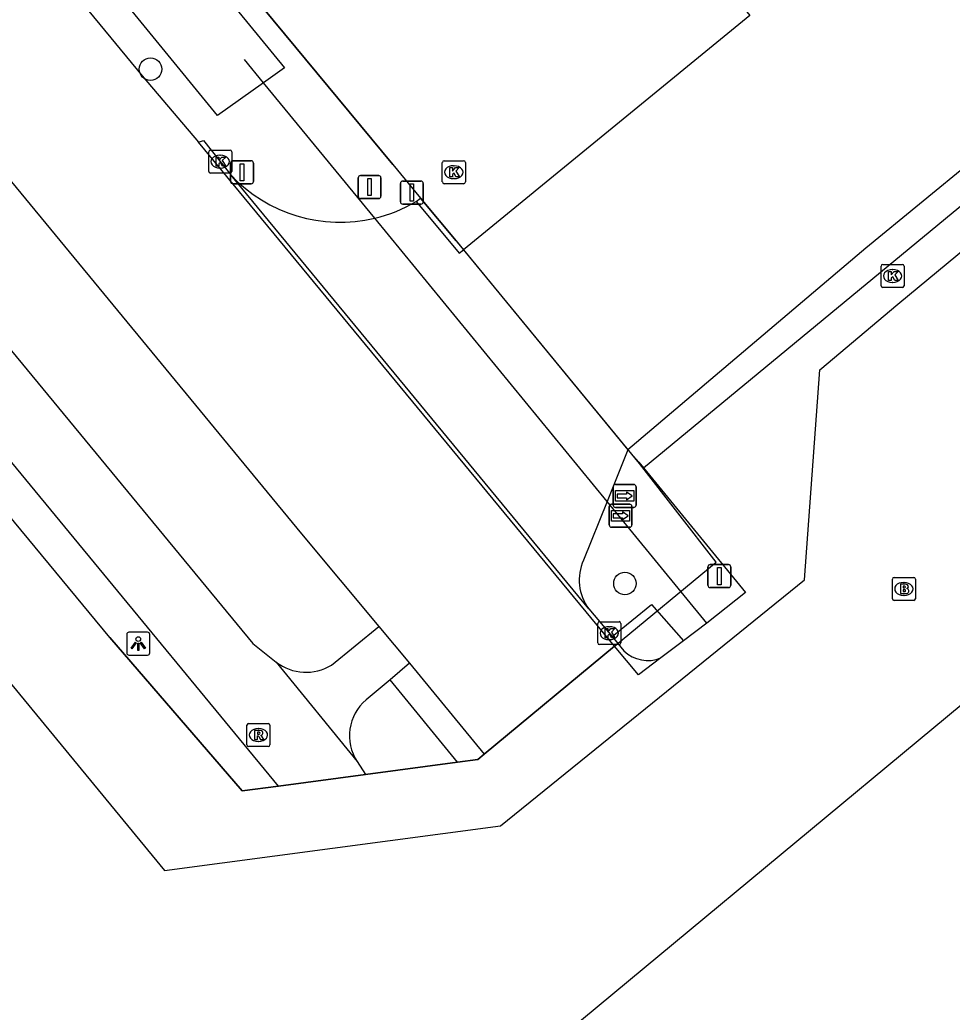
# Model space of a CAD drawing. Extents: x 156141 to 158132, y 385651 to 388399.
# Drawn here: x 157559.79 to 157600.33, y 386506.13 to 386549.3 of the extents above; entities that cross this region are included whole.
import ezdxf

# ---------------------------------------------------------------- set-up
doc = ezdxf.new("R2010")
doc.units = 0
for name, color, linetype in [('IMGEO_Afsluitpaal', 7, 'Continuous'), ('IMGEO_Berm_groen', 7, 'Continuous'), ('IMGEO_Boom', 7, 'Continuous'), ('IMGEO_Brandkraan', 7, 'Continuous'), ('IMGEO_Duiker', 7, 'Continuous'), ('IMGEO_Erf', 7, 'Continuous'), ('IMGEO_Fietspad_gesloten', 7, 'Continuous'), ('IMGEO_Groenvoorziening', 7, 'Continuous'), ('IMGEO_Hek', 7, 'Continuous'), ('IMGEO_Kolk', 7, 'Continuous'), ('IMGEO_Lichtpunt', 7, 'Continuous'), ('IMGEO_Rijbaan_lokaal_gesloten', 7, 'Continuous'), ('IMGEO_Rijbaan_lokaal_open', 7, 'Continuous'), ('IMGEO_Rioolput', 7, 'Continuous'), ('IMGEO_Verkeersbordpaal', 7, 'Continuous'), ('IMGEO_Verkeerseiland_gesloten', 7, 'Continuous'), ('IMGEO_Voetpad_open', 7, 'Continuous'), ('IMGEO_Waterloop', 7, 'Continuous'), ('IMGEO_Wegwijzer', 7, 'Continuous')]:
    doc.layers.add(name, color=color, linetype=linetype)

msp = doc.modelspace()

# ---------------------------------------------------------------- linework, layer by layer
at = {"layer": 'IMGEO_Afsluitpaal'}
for p, q in [((157569.058, 386543.172), (157569.848, 386543.172)), ((157569.848, 386543.172), (157569.058, 386543.172)), ((157568.958, 386542.272), (157568.958, 386543.072)), ((157568.958, 386543.072), (157568.958, 386542.272)), ((157569.948, 386543.072), (157569.948, 386542.272)), ((157569.948, 386542.272), (157569.948, 386543.072)), ((157569.848, 386542.172), (157569.058, 386542.172)), ((157569.058, 386542.172), (157569.848, 386542.172)), ((157576.341, 386541.388), (157576.341, 386542.188)), ((157576.341, 386542.188), (157576.341, 386541.388)), ((157576.441, 386542.288), (157577.231, 386542.288)), ((157577.231, 386542.288), (157576.441, 386542.288)), ((157577.331, 386542.188), (157577.331, 386541.388)), ((157577.331, 386541.388), (157577.331, 386542.188)), ((157577.231, 386541.288), (157576.441, 386541.288)), ((157576.441, 386541.288), (157577.231, 386541.288)), ((157589.714, 386524.704), (157589.714, 386525.504)), ((157589.714, 386525.504), (157589.714, 386524.704)), ((157589.814, 386525.604), (157590.604, 386525.604)), ((157590.604, 386525.604), (157589.814, 386525.604)), ((157590.704, 386525.504), (157590.704, 386524.704)), ((157590.704, 386524.704), (157590.704, 386525.504)), ((157590.604, 386524.604), (157589.814, 386524.604)), ((157589.814, 386524.604), (157590.604, 386524.604))]:
    msp.add_line(p, q, dxfattribs=at)
for points in [[(157569.378, 386543.047), (157569.528, 386543.047), (157569.528, 386542.297), (157569.378, 386542.297), (157569.378, 386543.047)], [(157576.761, 386542.163), (157576.911, 386542.163), (157576.911, 386541.413), (157576.761, 386541.413), (157576.761, 386542.163)], [(157590.134, 386525.479), (157590.284, 386525.479), (157590.284, 386524.729), (157590.134, 386524.729), (157590.134, 386525.479)]]:
    msp.add_lwpolyline(points, dxfattribs=at)
for centre, start, end in [((157569.058, 386543.072), 90, 180), ((157569.058, 386543.072), 90, 180), ((157569.848, 386543.072), 0, 90), ((157569.848, 386543.072), 360, 90), ((157569.058, 386542.272), 180, 270), ((157569.058, 386542.272), 180, 270), ((157569.848, 386542.272), 270, 0), ((157569.848, 386542.272), 270, 0), ((157576.441, 386542.188), 90, 180), ((157576.441, 386542.188), 90, 180), ((157577.231, 386542.188), 0, 90), ((157577.231, 386542.188), 360, 90), ((157576.441, 386541.388), 180, 270), ((157576.441, 386541.388), 180, 270), ((157577.231, 386541.388), 270, 0), ((157577.231, 386541.388), 270, 0), ((157589.814, 386525.504), 90, 180), ((157589.814, 386525.504), 90, 180), ((157590.604, 386525.504), 0, 90), ((157590.604, 386525.504), 360, 90), ((157589.814, 386524.704), 180, 270), ((157589.814, 386524.704), 180, 270), ((157590.604, 386524.704), 270, 0), ((157590.604, 386524.704), 270, 0)]:
    msp.add_arc(centre, 0.1, start, end, dxfattribs=at)
at = {"layer": 'IMGEO_Berm_groen'}
for points in [[(157571.032, 386515.967), (157569.464, 386515.756), (157563.711, 386522.427), (157504.703, 386593.86), (157500, 386599.556), (157474.038, 386631.016)], [(157586.228, 386530.592), (157586.711, 386530.058), (157586.906, 386529.82)], [(157586.906, 386529.82), (157591.348, 386524.393), (157589.664, 386523.062), (157588.644, 386522.288)], [(157578.825, 386517.013), (157574.825, 386516.476)]]:
    msp.add_lwpolyline(points, dxfattribs=at)
at = {"layer": 'IMGEO_Boom'}
for centre in [(157565.474, 386547.161), (157586.103, 386524.783)]:
    msp.add_circle(centre, 0.489, dxfattribs=at)
at = {"layer": 'IMGEO_Brandkraan'}
for p, q in [((157597.807, 386525.047), (157598.659, 386525.047)), ((157597.732, 386524.121), (157597.732, 386524.973)), ((157598.22, 386524.827), (157598.245, 386524.827)), ((157598.733, 386524.973), (157598.733, 386524.121)), ((157598.243, 386524.267), (157598.218, 386524.267)), ((157598.659, 386524.047), (157597.807, 386524.047))]:
    msp.add_line(p, q, dxfattribs=at)
for points in [[(157597.807, 386525.047), (157598.659, 386525.047)], [(157597.732, 386524.121), (157597.732, 386524.973)], [(157598.08, 386524.747), (157598.08, 386524.347), (157598.293, 386524.347)], [(157598.311, 386524.747), (157598.08, 386524.747)], [(157598.259, 386524.666), (157598.205, 386524.666), (157598.205, 386524.59)], [(157598.733, 386524.973), (157598.733, 386524.121)], [(157598.205, 386524.59), (157598.258, 386524.59)], [(157598.267, 386524.514), (157598.205, 386524.514), (157598.205, 386524.433)], [(157598.205, 386524.433), (157598.267, 386524.433)], [(157598.659, 386524.047), (157597.807, 386524.047)]]:
    msp.add_lwpolyline(points, dxfattribs=at)
for centre, radius, start, end in [((157597.809, 386524.971), 0.0765, 91.552, 178.448), ((157597.809, 386524.971), 0.0765, 91.552, 178.448), ((157598.657, 386524.971), 0.0765, 1.552, 88.448), ((157598.657, 386524.971), 0.0765, 1.552, 88.448), ((157598.26, 386524.628), 0.0379, 267.8285, 90.9355), ((157598.315, 386524.602), 0.145, 59.4692, 91.5367), ((157598.34, 386524.649), 0.0922, 285.5137, 58.1501), ((157598.268, 386524.473), 0.0404, 269.8759, 90.5077), ((157598.299, 386524.598), 0.251, 268.6676, 293.5347), ((157598.345, 386524.457), 0.105, 301.3115, 78.989), ((157597.809, 386524.123), 0.0765, 181.552, 268.448), ((157597.809, 386524.123), 0.0765, 181.552, 268.448), ((157598.657, 386524.123), 0.0765, 271.552, 358.448), ((157598.657, 386524.123), 0.0765, 271.552, 358.448)]:
    msp.add_arc(centre, radius, start, end, dxfattribs=at)
for centre, major_axis, ratio, start_param, end_param in [((157598.219, 386524.547), (-0.387, 0.002), 0.722429, 4.712389, 7.853982), ((157598.244, 386524.547), (-0.39, 0.002), 0.717154, 1.570796, 4.712389)]:
    msp.add_ellipse(centre, major_axis=major_axis, ratio=ratio, start_param=start_param, end_param=end_param, dxfattribs=at)
at = {"layer": 'IMGEO_Duiker'}
msp.add_lwpolyline([(157589.664, 386523.062), (157585.327, 386528.352), (157575.223, 386540.677), (157570.392, 386546.57), (157569.567, 386547.576)], dxfattribs=at)
at = {"layer": 'IMGEO_Erf'}
msp.add_lwpolyline([(157586.906, 386529.82), (157920.596, 386805.452)], dxfattribs=at)
at = {"layer": 'IMGEO_Fietspad_gesloten'}
for points in [[(157470.402, 386642.955), (157508.301, 386596.933), (157569.929, 386522.174), (157570.938, 386521.364)], [(157571.032, 386515.967), (157505.986, 386594.955), (157500, 386602.224), (157468.022, 386641.057), (157467.738, 386641.303)], [(157570.938, 386521.364), (157574.462, 386517.035)], [(157574.462, 386517.035), (157574.825, 386516.476)], [(157574.825, 386516.476), (157571.032, 386515.967)]]:
    msp.add_lwpolyline(points, dxfattribs=at)
at = {"layer": 'IMGEO_Groenvoorziening'}
msp.add_lwpolyline([(157429.239, 386720.934), (157498.496, 386636.57), (157500, 386634.738), (157500.222, 386634.47), (157521.784, 386608.449), (157576.014, 386543.004), (157577.215, 386541.551)], dxfattribs=at)
at = {"layer": 'IMGEO_Hek'}
for points in [[(157576.014, 386543.004), (157521.784, 386608.449)], [(157563.711, 386522.427), (157504.703, 386593.86)], [(157576.014, 386543.004), (157577.215, 386541.551)], [(157578.815, 386539.626), (157578.757, 386539.695), (157577.215, 386541.551)], [(157563.711, 386522.427), (157569.464, 386515.756), (157571.032, 386515.967), (157574.825, 386516.476), (157578.825, 386517.013), (157579.709, 386517.132), (157579.975, 386517.353), (157585.655, 386522.057), (157590.074, 386525.717), (157586.739, 386530.01), (157578.815, 386539.626)], [(157586.711, 386530.058), (157586.228, 386530.592)]]:
    msp.add_lwpolyline(points, dxfattribs=at)
at = {"layer": 'IMGEO_Kolk'}
for p, q in [((157568.078, 386543.637), (157568.93, 386543.637)), ((157568.003, 386542.711), (157568.003, 386543.563)), ((157568.491, 386543.417), (157568.516, 386543.417)), ((157569.004, 386543.563), (157569.004, 386542.711)), ((157578.237, 386543.176), (157579.089, 386543.176)), ((157568.514, 386542.857), (157568.489, 386542.857)), ((157578.162, 386542.25), (157578.162, 386543.102)), ((157578.65, 386542.956), (157578.675, 386542.956)), ((157579.163, 386543.102), (157579.163, 386542.25)), ((157568.93, 386542.637), (157568.078, 386542.637)), ((157578.673, 386542.396), (157578.648, 386542.396)), ((157579.089, 386542.176), (157578.237, 386542.176)), ((157597.242, 386537.736), (157597.242, 386538.588)), ((157597.317, 386538.662), (157598.169, 386538.662)), ((157597.73, 386538.442), (157597.755, 386538.442)), ((157598.243, 386538.588), (157598.243, 386537.736)), ((157598.169, 386537.662), (157597.317, 386537.662)), ((157597.753, 386537.882), (157597.728, 386537.882)), ((157584.921, 386522.196), (157584.921, 386523.048)), ((157584.996, 386523.122), (157585.848, 386523.122)), ((157585.409, 386522.902), (157585.434, 386522.902)), ((157585.922, 386523.048), (157585.922, 386522.196)), ((157585.848, 386522.122), (157584.996, 386522.122)), ((157585.432, 386522.342), (157585.407, 386522.342))]:
    msp.add_line(p, q, dxfattribs=at)
for points in [[(157568.078, 386543.637), (157568.93, 386543.637)], [(157568.003, 386542.711), (157568.003, 386543.563)], [(157568.324, 386543.337), (157568.447, 386543.337), (157568.447, 386543.186), (157568.577, 386543.337), (157568.741, 386543.337), (157568.595, 386543.186), (157568.748, 386542.937), (157568.596, 386542.937), (157568.511, 386543.101), (157568.447, 386543.034), (157568.447, 386542.937), (157568.324, 386542.937), (157568.324, 386543.337)], [(157569.004, 386543.563), (157569.004, 386542.711)], [(157578.237, 386543.176), (157579.089, 386543.176)], [(157578.162, 386542.25), (157578.162, 386543.102)], [(157578.483, 386542.876), (157578.606, 386542.876), (157578.606, 386542.725), (157578.736, 386542.876), (157578.9, 386542.876), (157578.754, 386542.725), (157578.907, 386542.476), (157578.755, 386542.476), (157578.67, 386542.64), (157578.606, 386542.573), (157578.606, 386542.476), (157578.483, 386542.476), (157578.483, 386542.876)], [(157579.163, 386543.102), (157579.163, 386542.25)], [(157568.93, 386542.637), (157568.078, 386542.637)], [(157579.089, 386542.176), (157578.237, 386542.176)], [(157597.242, 386537.736), (157597.242, 386538.588)], [(157597.317, 386538.662), (157598.169, 386538.662)], [(157598.243, 386538.588), (157598.243, 386537.736)], [(157597.563, 386538.362), (157597.686, 386538.362), (157597.686, 386538.211), (157597.816, 386538.362), (157597.98, 386538.362), (157597.834, 386538.211), (157597.987, 386537.962), (157597.835, 386537.962), (157597.75, 386538.126), (157597.686, 386538.059), (157597.686, 386537.962), (157597.563, 386537.962), (157597.563, 386538.362)], [(157598.169, 386537.662), (157597.317, 386537.662)], [(157584.921, 386522.196), (157584.921, 386523.048)], [(157584.996, 386523.122), (157585.848, 386523.122)], [(157585.922, 386523.048), (157585.922, 386522.196)], [(157585.242, 386522.822), (157585.365, 386522.822), (157585.365, 386522.671), (157585.495, 386522.822), (157585.659, 386522.822), (157585.513, 386522.671), (157585.666, 386522.422), (157585.514, 386522.422), (157585.429, 386522.586), (157585.365, 386522.519), (157585.365, 386522.422), (157585.242, 386522.422), (157585.242, 386522.822)], [(157585.848, 386522.122), (157584.996, 386522.122)]]:
    msp.add_lwpolyline(points, dxfattribs=at)
for centre, start, end in [((157568.08, 386543.561), 91.552, 178.448), ((157568.08, 386543.561), 91.552, 178.448), ((157568.928, 386543.561), 1.552, 88.448), ((157568.928, 386543.561), 1.552, 88.448), ((157578.239, 386543.1), 91.552, 178.448), ((157578.239, 386543.1), 91.552, 178.448), ((157579.087, 386543.1), 1.552, 88.448), ((157579.087, 386543.1), 1.552, 88.448), ((157568.08, 386542.713), 181.552, 268.448), ((157568.08, 386542.713), 181.552, 268.448), ((157568.928, 386542.713), 271.552, 358.448), ((157568.928, 386542.713), 271.552, 358.448), ((157578.239, 386542.252), 181.552, 268.448), ((157578.239, 386542.252), 181.552, 268.448), ((157579.087, 386542.252), 271.552, 358.448), ((157579.087, 386542.252), 271.552, 358.448), ((157597.319, 386538.586), 91.552, 178.448), ((157597.319, 386538.586), 91.552, 178.448), ((157598.167, 386538.586), 1.552, 88.448), ((157598.167, 386538.586), 1.552, 88.448), ((157597.319, 386537.738), 181.552, 268.448), ((157597.319, 386537.738), 181.552, 268.448), ((157598.167, 386537.738), 271.552, 358.448), ((157598.167, 386537.738), 271.552, 358.448), ((157584.998, 386523.046), 91.552, 178.448), ((157584.998, 386523.046), 91.552, 178.448), ((157585.846, 386523.046), 1.552, 88.448), ((157585.846, 386523.046), 1.552, 88.448), ((157584.998, 386522.198), 181.552, 268.448), ((157584.998, 386522.198), 181.552, 268.448), ((157585.846, 386522.198), 271.552, 358.448), ((157585.846, 386522.198), 271.552, 358.448)]:
    msp.add_arc(centre, 0.0765, start, end, dxfattribs=at)
for centre, major_axis, ratio, start_param, end_param in [((157568.49, 386543.137), (-0.387, 0.002), 0.722429, 4.712389, 7.853982), ((157568.515, 386543.137), (-0.39, 0.002), 0.717154, 1.570796, 4.712389), ((157578.649, 386542.676), (-0.387, 0.002), 0.722429, 4.712389, 7.853982), ((157578.674, 386542.676), (-0.39, 0.002), 0.717154, 1.570796, 4.712389), ((157597.729, 386538.162), (-0.387, 0.002), 0.722429, 4.712389, 7.853982), ((157597.754, 386538.162), (-0.39, 0.002), 0.717154, 1.570796, 4.712389), ((157585.408, 386522.622), (-0.387, 0.002), 0.722429, 4.712389, 7.853982), ((157585.433, 386522.622), (-0.39, 0.002), 0.717154, 1.570796, 4.712389)]:
    msp.add_ellipse(centre, major_axis=major_axis, ratio=ratio, start_param=start_param, end_param=end_param, dxfattribs=at)
at = {"layer": 'IMGEO_Lichtpunt'}
for p, q in [((157564.442, 386522.567), (157564.442, 386521.76)), ((157564.442, 386522.567), (157564.442, 386521.76)), ((157565.344, 386522.662), (157564.536, 386522.662)), ((157565.344, 386522.662), (157564.536, 386522.662)), ((157565.438, 386521.76), (157565.438, 386522.567)), ((157565.438, 386521.76), (157565.438, 386522.567)), ((157564.536, 386521.666), (157565.344, 386521.666)), ((157564.536, 386521.666), (157565.344, 386521.666))]:
    msp.add_line(p, q, dxfattribs=at)
for points in [[(157564.816, 386522.231), (157564.855, 386522.203), (157564.667, 386521.941), (157564.629, 386521.968), (157564.816, 386522.231)], [(157564.918, 386522.183), (157564.965, 386522.183), (157564.965, 386521.861), (157564.918, 386521.861), (157564.918, 386522.183)], [(157565.028, 386522.203), (157565.066, 386522.23), (157565.253, 386521.968), (157565.214, 386521.94), (157565.028, 386522.203)]]:
    msp.add_lwpolyline(points, dxfattribs=at)
msp.add_circle((157564.941, 386522.365), 0.0994, dxfattribs=at)
for centre, start, end in [((157564.536, 386522.567), 90, 180), ((157564.536, 386522.567), 90, 180), ((157565.344, 386522.567), 0, 90), ((157565.344, 386522.567), 0, 90), ((157564.536, 386521.76), 180, 270), ((157564.536, 386521.76), 180, 270), ((157565.344, 386521.76), 270, 0), ((157565.344, 386521.76), 270, 360)]:
    msp.add_arc(centre, 0.0946, start, end, dxfattribs=at)
at = {"layer": 'IMGEO_Rijbaan_lokaal_gesloten'}
for points in [[(157440.185, 386618.119), (157441.667, 386615.821), (157440.114, 386614.602), (157457.918, 386601.876), (157459.496, 386601.111), (157463.415, 386599.749), (157498.164, 386588.038), (157524.178, 386556.253), (157530.117, 386556.049), (157566.085, 386512.302), (157580.687, 386514.238), (157593.904, 386524.945), (157594.573, 386534.074), (157597.966, 386536.942), (157641.486, 386572.982), (157656.949, 386585.816), (157668.946, 386595.566), (157713.757, 386632.61), (157734.895, 386649.22), (157805.111, 386707.246)], [(157477.147, 386641.982), (157478.408, 386640.594), (157500, 386614.415), (157511.879, 386599.99), (157572.037, 386526.941), (157575.402, 386522.913)], [(157502.207, 386623.214), (157505.182, 386619.57), (157517.421, 386604.722), (157565.103, 386546.875), (157567.565, 386543.981)], [(157679.067, 386589.329), (157662.673, 386575.754), (157640.973, 386558.26), (157641.403, 386557.734), (157613.704, 386534.935), (157616.046, 386532.21), (157571.02, 386494.832)], [(157585.655, 386522.057), (157567.565, 386543.981)], [(157575.402, 386522.913), (157576.737, 386521.315)], [(157585.655, 386522.057), (157579.975, 386517.353)], [(157576.737, 386521.315), (157575.901, 386520.591)], [(157576.737, 386521.315), (157579.975, 386517.353)], [(157578.825, 386517.013), (157575.901, 386520.591)], [(157579.975, 386517.353), (157579.709, 386517.132), (157578.825, 386517.013)]]:
    msp.add_lwpolyline(points, dxfattribs=at)
at = {"layer": 'IMGEO_Rijbaan_lokaal_open'}
for points in [[(157450.558, 386733.435), (157457.392, 386725.092), (157458.988, 386724.974), (157499.285, 386675.982), (157504.842, 386672.218), (157506.562, 386670.927), (157507.494, 386669.816), (157537.512, 386633.609), (157538.587, 386631.817), (157541.431, 386623.01), (157541.945, 386621.409), (157542.471, 386620.501), (157543.438, 386619.234), (157590.926, 386561.841), (157589.85, 386560.921), (157592.694, 386557.455), (157588.118, 386553.679), (157591.535, 386549.497), (157579.081, 386539.302)], [(157712.046, 386636.076), (157710.031, 386634.294), (157620.756, 386560.604), (157609.934, 386551.705), (157610.575, 386550.878), (157596.573, 386539.369), (157586.228, 386530.592)], [(157567.565, 386543.981), (157567.777, 386544.06), (157568.503, 386543.136), (157568.963, 386542.557)], [(157584.535, 386523.687), (157568.963, 386542.557)], [(157577.019, 386541.403), (157577.215, 386541.551)], [(157577.215, 386541.551), (157578.757, 386539.695), (157579.081, 386539.302)], [(157577.019, 386541.403), (157578.894, 386539.151), (157579.081, 386539.302)], [(157579.081, 386539.302), (157586.228, 386530.592)], [(157586.228, 386530.592), (157585.327, 386528.352), (157584.298, 386525.792)], [(157584.535, 386523.687), (157585.542, 386522.481)], [(157585.542, 386522.481), (157586.06, 386521.852)], [(157587.664, 386521.545), (157586.688, 386520.804), (157585.655, 386522.057)]]:
    msp.add_lwpolyline(points, dxfattribs=at)
for centre, radius, start, end in [((157573.712, 386547.007), 6.508, 223.1381, 283.4299), ((157573.701, 386547.027), 6.53, 283.4799, 300.5403), ((157586.178, 386524.938), 2.065, 155.5661, 217.2815), ((157587.095, 386522.916), 1.484, 225.7802, 292.5495)]:
    msp.add_arc(centre, radius, start, end, dxfattribs=at)
at = {"layer": 'IMGEO_Rioolput'}
for p, q in [((157569.664, 386517.764), (157569.664, 386518.616)), ((157569.739, 386518.69), (157570.591, 386518.69)), ((157570.665, 386518.616), (157570.665, 386517.764)), ((157570.152, 386518.47), (157570.177, 386518.47)), ((157570.175, 386517.91), (157570.15, 386517.91)), ((157570.591, 386517.69), (157569.739, 386517.69))]:
    msp.add_line(p, q, dxfattribs=at)
for points in [[(157569.664, 386517.764), (157569.664, 386518.616)], [(157569.739, 386518.69), (157570.591, 386518.69)], [(157570.665, 386518.616), (157570.665, 386517.764)], [(157570.253, 386518.388), (157570.001, 386518.39), (157570.001, 386517.99)], [(157570.001, 386517.99), (157570.125, 386517.99), (157570.125, 386518.152), (157570.136, 386518.152)], [(157570.179, 386518.309), (157570.125, 386518.309), (157570.125, 386518.228)], [(157570.125, 386518.228), (157570.177, 386518.228)], [(157570.183, 386518.123), (157570.254, 386517.99), (157570.394, 386517.99), (157570.329, 386518.116)], [(157570.591, 386517.69), (157569.739, 386517.69)]]:
    msp.add_lwpolyline(points, dxfattribs=at)
for centre, radius, start, end in [((157569.741, 386518.614), 0.0765, 91.552, 178.448), ((157569.741, 386518.614), 0.0765, 91.552, 178.448), ((157570.589, 386518.614), 0.0765, 1.552, 88.448), ((157570.589, 386518.614), 0.0765, 1.552, 88.448), ((157570.135, 386518.099), 0.0533, 26.0293, 88.6989), ((157570.161, 386518.417), 0.19, 274.7715, 282.9687), ((157570.185, 386518.213), 0.0964, 77.0061, 93.1865), ((157570.199, 386518.27), 0.0378, 276.6634, 79.6772), ((157570.252, 386518.278), 0.109, 350.3612, 89.416), ((157570.25, 386518.278), 0.112, 277.5842, 350.9817), ((157570.234, 386518.063), 0.108, 29.5134, 73.7905), ((157569.741, 386517.766), 0.0765, 181.552, 268.448), ((157569.741, 386517.766), 0.0765, 181.552, 268.448), ((157570.589, 386517.766), 0.0765, 271.552, 358.448), ((157570.589, 386517.766), 0.0765, 271.552, 358.448)]:
    msp.add_arc(centre, radius, start, end, dxfattribs=at)
for centre, major_axis, ratio, start_param, end_param in [((157570.151, 386518.19), (-0.387, 0.002), 0.722429, 4.712389, 7.853982), ((157570.176, 386518.19), (-0.39, 0.002), 0.717154, 1.570796, 4.712389)]:
    msp.add_ellipse(centre, major_axis=major_axis, ratio=ratio, start_param=start_param, end_param=end_param, dxfattribs=at)
at = {"layer": 'IMGEO_Verkeersbordpaal'}
for p, q in [((157574.504, 386541.631), (157574.504, 386542.431)), ((157574.504, 386542.431), (157574.504, 386541.631)), ((157574.604, 386542.531), (157575.394, 386542.531)), ((157575.394, 386542.531), (157574.604, 386542.531)), ((157575.494, 386542.431), (157575.494, 386541.631)), ((157575.494, 386541.631), (157575.494, 386542.431)), ((157575.394, 386541.531), (157574.604, 386541.531)), ((157574.604, 386541.531), (157575.394, 386541.531))]:
    msp.add_line(p, q, dxfattribs=at)
msp.add_lwpolyline([(157574.924, 386542.406), (157575.074, 386542.406), (157575.074, 386541.656), (157574.924, 386541.656), (157574.924, 386542.406)], dxfattribs=at)
for centre, start, end in [((157574.604, 386542.431), 90, 180), ((157574.604, 386542.431), 90, 180), ((157575.394, 386542.431), 0, 90), ((157575.394, 386542.431), 360, 90), ((157574.604, 386541.631), 180, 270), ((157574.604, 386541.631), 180, 270), ((157575.394, 386541.631), 270, 0), ((157575.394, 386541.631), 270, 0)]:
    msp.add_arc(centre, 0.1, start, end, dxfattribs=at)
at = {"layer": 'IMGEO_Verkeerseiland_gesloten'}
for points in [[(157585.542, 386522.481), (157587.259, 386523.875), (157588.644, 386522.288)], [(157588.644, 386522.288), (157587.664, 386521.545)]]:
    msp.add_lwpolyline(points, dxfattribs=at)
at = {"layer": 'IMGEO_Voetpad_open'}
for points in [[(157573.344, 386521.232), (157575.402, 386522.913)], [(157575.901, 386520.591), (157574.848, 386519.72)]]:
    msp.add_lwpolyline(points, dxfattribs=at)
for centre, radius, start, end in [((157572.236, 386523.034), 2.116, 232.1445, 301.575), ((157576.163, 386518.161), 2.04, 130.1418, 213.4965)]:
    msp.add_arc(centre, radius, start, end, dxfattribs=at)
at = {"layer": 'IMGEO_Waterloop'}
msp.add_lwpolyline([(157546.202, 386577.818), (157571.294, 386547.214), (157570.392, 386546.57), (157568.386, 386545.139), (157543.461, 386575.635)], dxfattribs=at)
at = {"layer": 'IMGEO_Wegwijzer'}
for p, q in [((157585.594, 386528.192), (157585.594, 386528.992)), ((157585.594, 386528.992), (157585.594, 386528.192)), ((157585.694, 386529.092), (157586.484, 386529.092)), ((157586.484, 386529.092), (157585.694, 386529.092)), ((157586.584, 386528.992), (157586.584, 386528.192)), ((157586.584, 386528.192), (157586.584, 386528.992)), ((157585.419, 386527.33), (157585.419, 386528.13)), ((157585.419, 386528.13), (157585.419, 386527.33)), ((157585.519, 386528.23), (157586.309, 386528.23)), ((157586.309, 386528.23), (157585.519, 386528.23)), ((157586.484, 386528.092), (157585.694, 386528.092)), ((157585.694, 386528.092), (157586.484, 386528.092)), ((157586.409, 386528.13), (157586.409, 386527.33)), ((157586.409, 386527.33), (157586.409, 386528.13)), ((157586.309, 386527.23), (157585.519, 386527.23)), ((157585.519, 386527.23), (157586.309, 386527.23))]:
    msp.add_line(p, q, dxfattribs=at)
for points in [[(157585.695, 386528.824), (157586.483, 386528.824), (157586.483, 386528.36), (157585.695, 386528.36), (157585.695, 386528.824)], [(157585.76, 386528.676), (157585.76, 386528.592), (157585.76, 386528.508), (157586.171, 386528.508), (157586.171, 386528.425), (157586.418, 386528.592), (157586.171, 386528.759), (157586.171, 386528.676), (157585.76, 386528.676)], [(157585.52, 386527.962), (157586.308, 386527.962), (157586.308, 386527.498), (157585.52, 386527.498), (157585.52, 386527.962)], [(157585.585, 386527.814), (157585.585, 386527.73), (157585.585, 386527.646), (157585.996, 386527.646), (157585.996, 386527.563), (157586.243, 386527.73), (157585.996, 386527.897), (157585.996, 386527.814), (157585.585, 386527.814)]]:
    msp.add_lwpolyline(points, dxfattribs=at)
for centre, start, end in [((157585.694, 386528.992), 90, 180), ((157585.694, 386528.992), 90, 180), ((157586.484, 386528.992), 0, 90), ((157586.484, 386528.992), 360, 90), ((157585.519, 386528.13), 90, 180), ((157585.519, 386528.13), 90, 180), ((157585.694, 386528.192), 180, 270), ((157585.694, 386528.192), 180, 270), ((157586.309, 386528.13), 0, 90), ((157586.309, 386528.13), 360, 90), ((157586.484, 386528.192), 270, 0), ((157586.484, 386528.192), 270, 0), ((157585.519, 386527.33), 180, 270), ((157585.519, 386527.33), 180, 270), ((157586.309, 386527.33), 270, 0), ((157586.309, 386527.33), 270, 0)]:
    msp.add_arc(centre, 0.1, start, end, dxfattribs=at)

doc.saveas('drawing.dxf')
